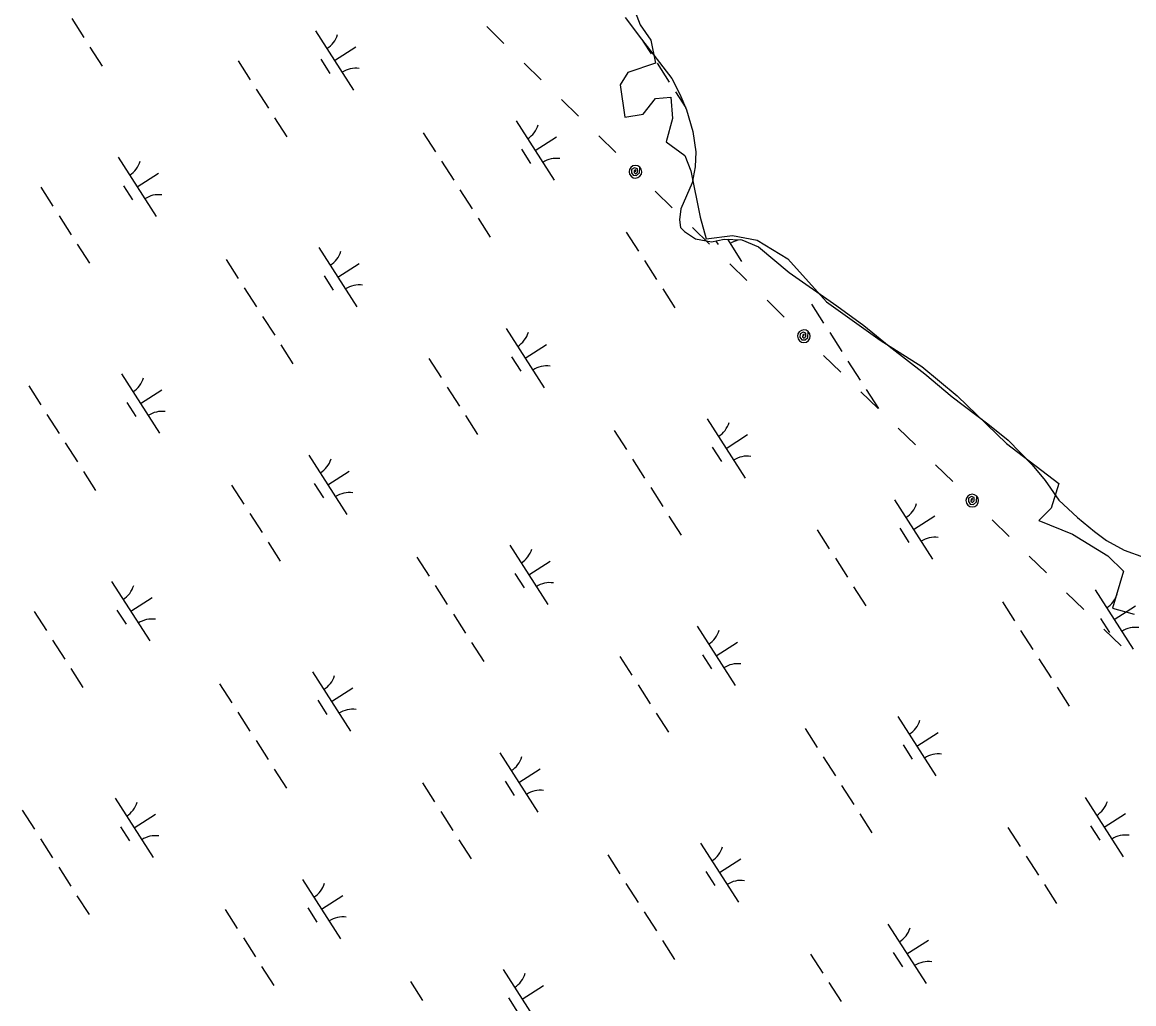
# Model space of a CAD drawing. Extents: x 3962991 to 3983549, y 181631 to 204078.
# Drawn here: x 3976604 to 3977393, y 189590 to 190286 of the extents above; entities that cross this region are included whole.
import ezdxf

# ---------------------------------------------------------------- set-up
doc = ezdxf.new("R2010")
doc.units = 0
for name, color, linetype in [('V-RIVR-EDGE', 7, 'Continuous'), ('V-UTIL-LINE', 7, 'Continuous'), ('V-WETL-SWMP', 7, 'Continuous')]:
    doc.layers.add(name, color=color, linetype=linetype)

msp = doc.modelspace()

# ---------------------------------------------------------------- linework, layer by layer
at = {"layer": 'V-RIVR-EDGE'}
msp.add_lwpolyline([(3977026.31, 190326.96), (3977042.69, 190284.36), (3977050.33, 190273.44), (3977053.61, 190257.06), (3977033.95, 190250.51), (3977028.49, 190241.77), (3977031.77, 190218.83), (3977044.87, 190221.02), (3977053.61, 190231.94), (3977064.53, 190233.03), (3977065.62, 190217.74), (3977061.25, 190201.36), (3977074.36, 190191.53), (3977078.73, 190180.61), (3977085.28, 190147.84), (3977089.65, 190132.55), (3977108.22, 190134.74), (3977125.69, 190131.46), (3977147.53, 190118.36), (3977174.84, 190087.78), (3977213.06, 190060.47), (3977242.55, 190041.9), (3977267.67, 190021.15), (3977302.62, 189987.3), (3977339.75, 189958.9), (3977334.29, 189941.43), (3977325.56, 189932.69), (3977349.58, 189922.86), (3977374.7, 189907.57), (3977385.62, 189896.65), (3977377.98, 189870.44), (3977393.27, 189866.07)], dxfattribs=at)
at = {"layer": 'V-UTIL-LINE'}
for points in [[(3976933.83, 190283.02), (3976946, 190271.15)], [(3976960.31, 190257.18), (3976972.48, 190245.3)], [(3976986.79, 190231.33), (3976998.96, 190219.46)], [(3977013.27, 190205.49), (3977025.44, 190193.62)], [(3977039.35, 190180.03), (3977039.59, 190181.45), (3977038.54, 190180.95), (3977038.35, 190179.59), (3977039.5, 190178.69), (3977040.74, 190179.85), (3977040.77, 190182.19), (3977038.76, 190182.91), (3977036.66, 190181.69), (3977036.58, 190179.4), (3977037.8, 190177.53), (3977040.2, 190177.33), (3977042.24, 190179.18), (3977042.5, 190183.25), (3977041.02, 190184.21), (3977039.3, 190184.53), (3977037.58, 190184.17), (3977036.13, 190183.17), (3977035.18, 190181.7), (3977034.85, 190179.98), (3977035.22, 190178.26), (3977036.21, 190176.81), (3977037.68, 190175.85), (3977039.41, 190175.53), (3977041.13, 190175.89), (3977042.57, 190176.89), (3977043.53, 190178.36), (3977043.85, 190180.09), (3977043.49, 190181.8), (3977042.5, 190183.25)], [(3977053.35, 190166.38), (3977065.52, 190154.51)], [(3977079.83, 190140.54), (3977092, 190128.67)], [(3977106.32, 190114.7), (3977118.48, 190102.82)], [(3977132.8, 190088.86), (3977144.96, 190076.98)], [(3977158.87, 190063.4), (3977159.11, 190064.81), (3977158.06, 190064.31), (3977157.87, 190062.96), (3977159.02, 190062.06), (3977160.26, 190063.21), (3977160.29, 190065.56), (3977158.28, 190066.28), (3977156.18, 190065.05), (3977156.1, 190062.76), (3977157.32, 190060.89), (3977159.72, 190060.69), (3977161.76, 190062.55), (3977162.02, 190066.62), (3977160.54, 190067.57), (3977158.82, 190067.89), (3977157.1, 190067.53), (3977155.65, 190066.54), (3977154.69, 190065.07), (3977154.37, 190063.34), (3977154.74, 190061.62), (3977155.73, 190060.17), (3977157.2, 190059.22), (3977158.93, 190058.9), (3977160.65, 190059.26), (3977162.09, 190060.25), (3977163.05, 190061.72), (3977163.37, 190063.45), (3977163.01, 190065.17), (3977162.02, 190066.62)], [(3977172.88, 190049.74), (3977185.04, 190037.87)], [(3977199.36, 190023.9), (3977211.52, 190012.03)], [(3977225.84, 189998.06), (3977238, 189986.19)], [(3977252.32, 189972.22), (3977264.49, 189960.34)], [(3977278.39, 189946.76), (3977278.63, 189948.18), (3977277.58, 189947.68), (3977277.39, 189946.32), (3977278.54, 189945.42), (3977279.78, 189946.58), (3977279.81, 189948.92), (3977277.8, 189949.64), (3977275.7, 189948.41), (3977275.62, 189946.13), (3977276.84, 189944.25), (3977279.24, 189944.06), (3977281.28, 189945.91), (3977281.53, 189949.98), (3977280.06, 189950.94), (3977278.34, 189951.26), (3977276.62, 189950.89), (3977275.17, 189949.9), (3977274.21, 189948.43), (3977273.89, 189946.7), (3977274.26, 189944.99), (3977275.25, 189943.54), (3977276.72, 189942.58), (3977278.45, 189942.26), (3977280.17, 189942.62), (3977281.61, 189943.62), (3977282.57, 189945.09), (3977282.89, 189946.81), (3977282.53, 189948.53), (3977281.53, 189949.98)], [(3977292.4, 189933.11), (3977304.56, 189921.23)], [(3977318.88, 189907.26), (3977331.04, 189895.39)], [(3977345.36, 189881.42), (3977357.53, 189869.55)], [(3977371.84, 189855.58), (3977384.01, 189843.71)]]:
    msp.add_lwpolyline(points, dxfattribs=at)
at = {"layer": 'V-WETL-SWMP'}
for p, q in [((3976639.25, 190288.74), (3976647.88, 190275.27)), ((3976812.25, 190280.08), (3976839.23, 190237.99)), ((3976825.74, 190259.03), (3976840.89, 190268.75)), ((3977044.69, 190272.72), (3977050.43, 190263.75)), ((3976652.2, 190268.53), (3976660.84, 190255.06)), ((3976757.34, 190258.78), (3976765.98, 190245.31)), ((3976816.01, 190259.92), (3976822.48, 190249.82)), ((3977054.75, 190257.02), (3977063.39, 190243.55)), ((3976770.29, 190238.58), (3976778.93, 190225.11)), ((3977067.71, 190236.81), (3977075.02, 190225.41)), ((3976783.25, 190218.37), (3976791.88, 190204.9)), ((3976954.7, 190216.13), (3976981.68, 190174.04)), ((3976888.81, 190207.65), (3976897.45, 190194.18)), ((3976968.19, 190195.08), (3976983.34, 190204.8)), ((3976672.21, 190190.31), (3976699.2, 190148.21)), ((3976958.45, 190195.97), (3976964.93, 190185.87)), ((3976901.77, 190187.45), (3976910.4, 190173.98)), ((3976685.71, 190169.26), (3976700.86, 190178.97)), ((3976617.31, 190169.01), (3976625.94, 190155.54)), ((3976675.97, 190170.15), (3976682.45, 190160.04)), ((3976914.72, 190167.25), (3976923.36, 190153.78)), ((3976630.26, 190148.81), (3976638.9, 190135.34)), ((3976927.67, 190147.04), (3976936.31, 190133.57)), ((3977032.81, 190137.29), (3977041.45, 190123.82)), ((3976643.22, 190128.6), (3976651.85, 190115.13)), ((3977096.3, 190130.9), (3977097.96, 190128.33)), ((3977104.68, 190132.13), (3977114.71, 190116.49)), ((3976814.66, 190126.36), (3976841.65, 190084.26)), ((3976748.78, 190117.88), (3976757.42, 190104.41)), ((3976828.16, 190105.31), (3976843.31, 190115.02)), ((3977045.77, 190117.09), (3977054.4, 190103.62)), ((3976818.42, 190106.2), (3976824.9, 190096.09)), ((3976761.74, 190097.68), (3976770.37, 190084.21)), ((3977058.72, 190096.88), (3977067.36, 190083.41)), ((3977164.29, 190086.16), (3977172.92, 190072.69)), ((3976774.69, 190077.47), (3976783.32, 190064)), ((3976947.69, 190068.81), (3976974.67, 190026.72)), ((3977177.24, 190065.96), (3977185.88, 190052.49)), ((3976787.64, 190057.27), (3976796.28, 190043.8)), ((3976961.18, 190047.77), (3976976.33, 190057.48)), ((3976951.45, 190048.65), (3976957.92, 190038.55)), ((3976892.78, 190047.52), (3976901.42, 190034.05)), ((3977190.19, 190045.75), (3977198.83, 190032.28)), ((3976674.63, 190036.58), (3976701.62, 189994.49)), ((3976608.75, 190028.11), (3976617.39, 190014.64)), ((3976688.12, 190015.54), (3976703.28, 190025.25)), ((3976905.74, 190027.31), (3976914.37, 190013.84)), ((3977203.15, 190025.55), (3977211.78, 190012.08)), ((3976678.39, 190016.42), (3976684.87, 190006.32)), ((3976621.7, 190007.9), (3976630.34, 189994.43)), ((3976918.69, 190007.11), (3976927.32, 189993.64)), ((3977090.14, 190004.86), (3977117.12, 189962.77)), ((3977024.26, 189996.39), (3977032.89, 189982.92)), ((3977103.63, 189983.82), (3977118.78, 189993.53)), ((3976634.66, 189987.7), (3976643.29, 189974.23)), ((3976807.66, 189979.04), (3976834.64, 189936.95)), ((3977093.9, 189984.7), (3977100.37, 189974.6)), ((3977037.21, 189976.18), (3977045.84, 189962.71)), ((3976647.61, 189967.49), (3976656.25, 189954.02)), ((3976821.15, 189957.99), (3976836.3, 189967.71)), ((3976752.75, 189957.74), (3976761.39, 189944.27)), ((3976811.42, 189958.88), (3976817.89, 189948.78)), ((3977050.16, 189955.98), (3977058.8, 189942.51)), ((3977223.16, 189947.32), (3977250.15, 189905.23)), ((3976765.7, 189937.54), (3976774.34, 189924.07)), ((3977063.12, 189935.77), (3977071.75, 189922.31)), ((3977236.65, 189926.27), (3977251.81, 189935.99)), ((3977168.26, 189926.02), (3977176.89, 189912.55)), ((3977226.92, 189927.16), (3977233.4, 189917.06)), ((3976778.66, 189917.33), (3976787.29, 189903.86)), ((3976950.11, 189915.09), (3976977.09, 189873)), ((3976884.22, 189906.61), (3976892.86, 189893.15)), ((3976963.6, 189894.04), (3976978.75, 189903.76)), ((3977181.21, 189905.82), (3977189.84, 189892.35)), ((3976953.86, 189894.93), (3976960.34, 189884.83)), ((3976667.62, 189889.27), (3976694.61, 189847.17)), ((3976897.18, 189886.41), (3976905.81, 189872.94)), ((3977194.16, 189885.61), (3977202.8, 189872.15)), ((3977365.61, 189883.37), (3977392.6, 189841.28)), ((3976681.12, 189868.22), (3976696.27, 189877.93)), ((3977299.73, 189874.9), (3977308.37, 189861.43)), ((3976612.72, 189867.97), (3976621.35, 189854.5)), ((3976671.38, 189869.11), (3976677.86, 189859)), ((3977379.1, 189862.32), (3977394.26, 189872.04)), ((3976910.13, 189866.21), (3976918.77, 189852.74)), ((3977369.37, 189863.21), (3977375.85, 189853.11)), ((3977083.13, 189857.55), (3977110.11, 189815.45)), ((3977312.68, 189854.69), (3977321.32, 189841.22)), ((3976625.67, 189847.77), (3976634.31, 189834.3)), ((3976923.08, 189846), (3976931.72, 189832.53)), ((3977096.62, 189836.5), (3977111.78, 189846.22)), ((3977028.22, 189836.25), (3977036.86, 189822.78)), ((3977086.89, 189837.39), (3977093.37, 189827.29)), ((3976638.63, 189827.56), (3976647.26, 189814.09)), ((3977325.64, 189834.49), (3977334.27, 189821.02)), ((3976810.07, 189825.32), (3976837.06, 189783.22)), ((3976744.19, 189816.84), (3976752.83, 189803.37)), ((3976823.57, 189804.27), (3976838.72, 189813.98)), ((3977041.18, 189816.05), (3977049.81, 189802.58)), ((3977338.59, 189814.28), (3977347.22, 189800.81)), ((3976813.83, 189805.16), (3976820.31, 189795.05)), ((3976757.15, 189796.64), (3976765.78, 189783.17)), ((3977054.13, 189795.84), (3977062.77, 189782.37)), ((3977225.58, 189793.6), (3977252.56, 189751.5)), ((3977159.7, 189785.12), (3977168.33, 189771.65)), ((3977239.07, 189772.55), (3977254.22, 189782.26)), ((3976770.1, 189776.43), (3976778.73, 189762.96)), ((3977229.34, 189773.44), (3977235.81, 189763.33)), ((3976943.1, 189767.77), (3976970.08, 189725.68)), ((3977172.65, 189764.92), (3977181.29, 189751.45)), ((3976783.05, 189756.23), (3976791.69, 189742.76)), ((3976956.59, 189746.73), (3976971.74, 189756.44)), ((3976888.19, 189746.48), (3976896.83, 189733.01)), ((3976946.86, 189747.61), (3976953.33, 189737.51)), ((3977185.6, 189744.71), (3977194.24, 189731.24)), ((3976670.04, 189735.54), (3976697.03, 189693.45)), ((3977358.6, 189736.05), (3977385.59, 189693.96)), ((3976604.16, 189727.07), (3976612.8, 189713.6)), ((3976901.15, 189726.27), (3976909.78, 189712.8)), ((3977198.56, 189724.51), (3977207.19, 189711.04)), ((3977372.1, 189715.01), (3977387.25, 189724.72)), ((3976683.53, 189714.5), (3976698.69, 189724.21)), ((3976673.8, 189715.38), (3976680.28, 189705.28)), ((3977303.7, 189714.76), (3977312.33, 189701.29)), ((3977362.36, 189715.89), (3977368.84, 189705.79)), ((3976617.11, 189706.86), (3976625.75, 189693.39)), ((3976914.1, 189706.07), (3976922.73, 189692.6)), ((3977085.55, 189703.82), (3977112.53, 189661.73)), ((3977019.67, 189695.35), (3977028.3, 189681.88)), ((3977316.65, 189694.55), (3977325.29, 189681.08)), ((3976630.07, 189686.66), (3976638.7, 189673.19)), ((3977099.04, 189682.78), (3977114.19, 189692.49)), ((3976803.07, 189678), (3976830.05, 189635.91)), ((3977089.31, 189683.66), (3977095.78, 189673.56)), ((3977032.62, 189675.14), (3977041.25, 189661.67)), ((3977329.6, 189674.35), (3977338.24, 189660.88)), ((3976643.02, 189666.45), (3976651.66, 189652.98)), ((3976816.56, 189656.95), (3976831.71, 189666.67)), ((3976748.16, 189656.7), (3976756.8, 189643.23)), ((3976806.83, 189657.84), (3976813.3, 189647.74)), ((3977045.57, 189654.94), (3977054.21, 189641.47)), ((3977218.57, 189646.28), (3977245.56, 189604.19)), ((3976761.11, 189636.5), (3976769.75, 189623.03)), ((3977058.53, 189634.73), (3977067.16, 189621.27)), ((3977232.06, 189625.23), (3977247.22, 189634.95)), ((3977163.67, 189624.98), (3977172.3, 189611.51)), ((3977222.33, 189626.12), (3977228.81, 189616.02)), ((3976774.07, 189616.29), (3976782.7, 189602.82)), ((3976945.52, 189614.05), (3976972.5, 189571.96)), ((3976879.63, 189605.57), (3976888.27, 189592.11)), ((3976959.01, 189593), (3976974.16, 189602.72)), ((3977176.62, 189604.78), (3977185.25, 189591.31)), ((3976949.27, 189593.89), (3976955.75, 189583.79))]:
    msp.add_line(p, q, dxfattribs=at)
msp.add_lwpolyline([(3977031.99, 190289.44), (3977043.55, 190274.19), (3977065.2, 190246.28), (3977070.74, 190235.08), (3977075.7, 190223.87), (3977080.13, 190208.5), (3977082.16, 190194.27), (3977081.75, 190183.56), (3977079.58, 190172.23), (3977071.58, 190153.66), (3977070.53, 190145.92), (3977071.21, 190140.58), (3977074.24, 190137.66), (3977082.06, 190132.45), (3977093.39, 190130.27), (3977102.27, 190132.21), (3977114.76, 190131.83), (3977126.74, 190126.69), (3977148.45, 190108.65), (3977182.16, 190084.87), (3977201.42, 190070.94), (3977219.51, 190056.4), (3977244.82, 190036.63), (3977264.13, 190020.33), (3977289.43, 190001.16), (3977303.9, 189989.52), (3977320.85, 189972.23), (3977330.08, 189961.1), (3977339.84, 189947), (3977353.13, 189934.75), (3977365.19, 189924.86), (3977373.62, 189918.47), (3977386.23, 189911.56), (3977400.58, 189906.46)], dxfattribs=at)
for centre, start, end in [((3976811.03, 190282.41), 301.89187, 343.43553), ((3976840.85, 190235.91), 81.89186, 123.43552), ((3976953.48, 190218.46), 301.89187, 343.43553), ((3976671, 190192.64), 301.89187, 343.43553), ((3976983.3, 190171.96), 81.89186, 123.43552), ((3976700.81, 190146.13), 81.89186, 123.43552), ((3977116.32, 190114.42), 98.16009, 123.43552), ((3976813.45, 190128.69), 301.89187, 343.43553), ((3976843.26, 190082.18), 81.89186, 123.43552), ((3976946.47, 190071.15), 301.89187, 343.43553), ((3976976.29, 190024.64), 81.89186, 123.43552), ((3976673.42, 190038.92), 301.89187, 343.43553), ((3976703.23, 189992.41), 81.89186, 123.43552), ((3977088.92, 190007.2), 301.89187, 343.43553), ((3977118.74, 189960.69), 81.89186, 123.43552), ((3976806.44, 189981.38), 301.89187, 343.43553), ((3976836.26, 189934.87), 81.89186, 123.43552), ((3977221.95, 189949.66), 301.89187, 343.43553), ((3977251.76, 189903.15), 81.89186, 123.43552), ((3976948.89, 189917.42), 301.89187, 343.43553), ((3976666.41, 189891.6), 301.89187, 343.43553), ((3976978.71, 189870.92), 81.89186, 123.43552), ((3977364.4, 189885.7), 301.89187, 343.43553), ((3976696.22, 189845.1), 81.89186, 123.43552), ((3977081.91, 189859.88), 301.89187, 343.43553), ((3977394.21, 189839.2), 81.89186, 123.43552), ((3977111.73, 189813.38), 81.89186, 123.43552), ((3976808.86, 189827.65), 301.89187, 343.43553), ((3976838.67, 189781.14), 81.89186, 123.43552), ((3977224.36, 189795.93), 301.89187, 343.43553), ((3976941.88, 189770.11), 301.89187, 343.43553), ((3977254.18, 189749.42), 81.89186, 123.43552), ((3976971.7, 189723.6), 81.89186, 123.43552), ((3976668.83, 189737.88), 301.89187, 343.43553), ((3977357.39, 189738.39), 301.89187, 343.43553), ((3976698.64, 189691.37), 81.89186, 123.43552), ((3977387.2, 189691.88), 81.89186, 123.43552), ((3977084.33, 189706.16), 301.89187, 343.43553), ((3977114.15, 189659.65), 81.89186, 123.43552), ((3976801.85, 189680.34), 301.89187, 343.43553), ((3976831.67, 189633.83), 81.89186, 123.43552), ((3977217.36, 189648.62), 301.89187, 343.43553), ((3977247.17, 189602.11), 81.89186, 123.43552), ((3976944.3, 189616.38), 301.89187, 343.43553)]:
    msp.add_arc(centre, 17.62, start, end, dxfattribs=at)

doc.saveas('drawing.dxf')
